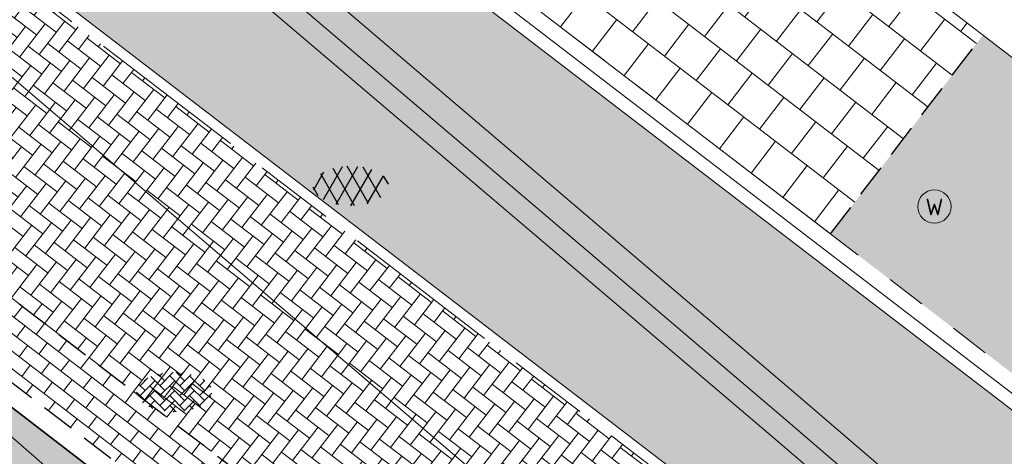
# Model space of a CAD drawing. Header units: metres. Extents: x 187916 to 189411, y 333285 to 334910.
# Tile 302 of 348: x 189000.85 to 189008.23, y 334005.01 to 334008.29. Entities that reach past the tile are written whole.
import ezdxf
from ezdxf.enums import TextEntityAlignment as Align

# ---------------------------------------------------------------- set-up
doc = ezdxf.new("R2010")
doc.units = ezdxf.units.M
for name, pattern in [('DASHED2', [0.375, 0.25, -0.125]), ('VH-OPSLUITBAND_100X200', [16, 8, -2, 4, -2]), ('VH-TROTTOIRBAND_180-200', [20, 10, -2, 2, -2, 2, -2])]:
    doc.linetypes.add(name, pattern=pattern)
for name, color, linetype, lineweight in [('B-ME-IE-MEUBILAIR_WEGMEUBILAIR-S', 253, 'Continuous', 18), ('B-ME-VH-KANTOPSLUITING_ACHTERKANTBAND-G', 253, 'Continuous', 18), ('B-ME-VH-VERHARDING_ASFALT-G', 253, 'Continuous', 18), ('B-ME-VH-VERHARDING_ASFALT-S', 253, 'Continuous', 25), ('B-ME-VH-VERHARDING_BETONSTRAATSTEEN-G', 253, 'Continuous', 18), ('B-ME-VH-VERHARDING_BETONSTRAATSTEEN-S', 253, 'Continuous', 25), ('B-ME-VH-VERHARDING_TEGEL-G', 253, 'Continuous', 18), ('N-WE-VH-GOOT_TEGEL-G', 170, 'Continuous', 35), ('N-WE-VH-KANTOPSLUITING_OPSLUITBAND_80X200-G', 30, 'VH-OPSLUITBAND_100X200', 15), ('N-WE-VH-KANTOPSLUITING_RIJWIELPADBAND_4-12 200-G', 94, 'VH-TROTTOIRBAND_180-200', 15), ('N-WE-VH-KANTOPSLUITING_VOORKANTBAND-G', 7, 'Continuous', 15), ('N-WE-VH-KANTVERHARDING_STREKLAAG_BSS-G', 60, 'Continuous', 18), ('N-WE-VH-VERHARDING_ASFALT_RIJWEG-A', 251, 'Continuous', 18), ('N-WE-VH-VERHARDING_BETONSTRAATSTEEN-GRIJS-A', 250, 'Continuous', 18), ('N-WE-VH-VERHARDING_BETONSTRAATSTEEN-ROOD-A', 11, 'Continuous', 18), ('N-WE-VH-VERHARDING_TEGEL-A', 254, 'Continuous', 5), ('N-WE-VH-VERHARDING_TEGEL_300x300x60-A', 251, 'Continuous', 5)]:
    doc.layers.add(name, color=color, linetype=linetype, lineweight=lineweight)
doc.layers.add('N-WE-VH-MATERIAALSCHEIDING-G', color=7, linetype='DASHED2')
doc.styles.add('NLCS-ISO', font='NLCS-ISO.ttf')

# ---------------------------------------------------------------- blocks, each defined once
blk = doc.blocks.new('SIE-WEG_STRAATPOT_WATER-SO')
blk.add_circle((0, 2.91038304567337e-14), 0.4)
at = {"style": 'NLCS-ISO'}
blk.add_text('W', height=0.4, dxfattribs=at).set_placement((-0.2128690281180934, -0.2108641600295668))
blk = doc.blocks.new('SVH-ASFALT-SO')
at = {"ltscale": 0.1}
for p, q in [((-3.363759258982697, 2.173798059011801), (-1.827884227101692, 4.834011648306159)), ((0.3610377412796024, -0.07213355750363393), (-2.305319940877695, 4.546133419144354)), ((-1.90966580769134, 0.6923617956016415), (0.9476199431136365, 5.64132588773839)), ((2.754090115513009, -0.2170218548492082), (-0.4687746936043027, 5.365143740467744)), ((0, 0), (3.267551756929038, 5.659565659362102)), ((4.867727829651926, 0.1220502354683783), (1.647185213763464, 5.700193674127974)), ((2.175571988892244, -0.2317987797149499), (5.321577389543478, 5.217242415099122)), ((6.701218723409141, 0.946350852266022), (4.043291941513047, 5.550015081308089)), ((4.656575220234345, 0.06542487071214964), (7.070171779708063, 4.245896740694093)), ((7.827971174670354, 2.994758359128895), (7.146137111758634, 4.175729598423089)), ((-2.71961448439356, 1.263712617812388), (-3.454265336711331, 2.536165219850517))]:
    blk.add_line(p, q, dxfattribs=at)
at = {"style": 'NLCS-ISO'}
blk.add_attdef('KLEUR', text='', height=1.8, dxfattribs=at).set_placement((9.485913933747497, 2.74105960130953), align=Align.MIDDLE_LEFT)
at = {"style": 'NLCS-ISO', "flags": 1}
blk.add_attdef('FUNCTIE', text='', height=1.8, dxfattribs=at).set_placement((0.1159930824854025, -3.584775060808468), align=Align.MIDDLE_CENTER)
blk = doc.blocks.new('SVH-BSS_KEIFORMAAT_KEPER-SO')
at = {"ltscale": 0.1}
for p, q in [((-5.197234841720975, 0.7424621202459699), (-4.025666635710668, 1.914030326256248)), ((-5.197234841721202, -0.7424621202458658), (-2.969848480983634, 1.48492424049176)), ((-4.564991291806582, 1.595142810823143), (-4.454772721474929, 1.484924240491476)), ((-3.597206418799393, 2.112282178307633), (-1.484924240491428, -2.747801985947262e-13)), ((-2.477046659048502, 2.477046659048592), (-1.484924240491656, 1.484924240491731)), ((-2.227386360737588, 0.7424621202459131), (-0.2128896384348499, 2.756958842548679)), ((-2.227386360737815, 2.227386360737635), (-1.846044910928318, 2.608727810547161)), ((-2.227386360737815, -0.7424621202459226), (-2.463584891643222e-13, 1.484924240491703)), ((-0.7424621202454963, 2.227386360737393), (1.484924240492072, -2.321476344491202e-13)), ((0.2160084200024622, 2.753840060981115), (1.484924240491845, 1.484924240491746)), ((0.742462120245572, 2.227386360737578), (1.196639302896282, 2.681563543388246)), ((0.7424621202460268, 0.7424621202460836), (2.445993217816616, 2.445993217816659)), ((0.7424621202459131, -0.7424621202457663), (2.969848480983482, 1.48492424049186)), ((2.227386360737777, 2.22738636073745), (4.454772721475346, -1.753042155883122e-13)), ((3.7123106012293, 0.7424621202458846), (4.50164561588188, 1.531797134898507)), ((4.221158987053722, 1.718537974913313), (4.45477272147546, 1.484924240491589)), ((-5.336050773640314, 0.881278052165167), (-4.454772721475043, -7.582823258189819e-14)), ((-4.812064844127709, -1.842216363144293), (-2.969848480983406, 3.785860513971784e-14)), ((-3.712310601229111, 0.7424621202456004), (-1.484924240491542, -1.484924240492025)), ((-2.227386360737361, -2.227386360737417), (2.083888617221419e-13, 2.083888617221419e-13)), ((-0.7424621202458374, 0.7424621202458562), (1.484924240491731, -1.48492424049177)), ((0.7424621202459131, -2.227386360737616), (2.969848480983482, 9.43689570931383e-15)), ((2.227386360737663, 0.7424621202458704), (4.454772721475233, -1.484924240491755)), ((3.7123106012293, -0.7424621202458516), (5.246882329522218, 0.7921096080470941)), ((5.197234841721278, 0.7424621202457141), (5.392160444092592, 0.5475365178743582)), ((-5.734817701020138, -0.2048792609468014), (-4.454772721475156, -1.484924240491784)), ((-3.712310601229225, -0.742462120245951), (-1.484924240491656, -2.969848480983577)), ((-0.74246212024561, -0.74246212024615), (1.484924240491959, -2.969848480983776)), ((2.227386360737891, -0.7424621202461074), (3.843627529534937, -2.358703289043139)), ((3.712310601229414, -2.227386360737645), (5.574234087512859, -0.3654628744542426)), ((5.197234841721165, -0.7424621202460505), (5.40549668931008, -0.950723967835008)), ((-3.894231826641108, -2.40930758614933), (-2.969848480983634, -1.484924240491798)), ((-3.712310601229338, -2.227386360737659), (-3.270758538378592, -2.668938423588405)), ((-1.594092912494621, -3.079017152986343), (9.470202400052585e-14, -1.484924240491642)), ((-0.7424621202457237, -2.227386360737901), (0.2141389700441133, -3.18398745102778)), ((1.364972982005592, -3.089799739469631), (2.969848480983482, -1.484924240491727)), ((2.22738636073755, -2.227386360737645), (2.78091825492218, -2.780918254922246)), ((-0.2171522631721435, -3.18700074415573), (9.470202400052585e-14, -2.969848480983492))]:
    blk.add_line(p, q, dxfattribs=at)
at = {"style": 'NLCS-ISO'}
blk.add_attdef('FORMAAT', text='', height=1.8, dxfattribs=at).set_placement((-5.834817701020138, -0.2150483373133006), align=Align.MIDDLE_RIGHT)
blk.add_attdef('KLEUR', text='', height=1.8, dxfattribs=at).set_placement((5.824648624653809, -0.2150483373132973), align=Align.MIDDLE_LEFT)
at = {"style": 'NLCS-ISO', "flags": 1}
blk.add_attdef('FUNCTIE', text='', height=1.8, dxfattribs=at).set_placement((0.1159930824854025, -3.584775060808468), align=Align.MIDDLE_CENTER)
blk = doc.blocks.new('DTM')
at = {"layer": 'B-ME-VH-KANTOPSLUITING_ACHTERKANTBAND-G', "ltscale": 0.2, "flags": 128}
blk.add_lwpolyline([(189015.7570000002, 333997.6699999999), (189006.6639999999, 334005.4819999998), (189001.0609999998, 334010.2629999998), (188993.6510000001, 334016.648), (188982.3020000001, 334026.3109999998), (188968.7599999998, 334035.8259999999), (188968.9419999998, 334036.0640000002), (188966.5380000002, 334037.8390000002), (188966.361, 334037.6069999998), (188955.9330000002, 334045.4980000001), (188956.1179999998, 334045.727), (188946.5219999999, 334052.9750000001), (188946.3500000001, 334052.7429999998), (188939.1039999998, 334058.2060000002), (188931.5789999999, 334063.8870000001)], dxfattribs=at)
at = {"layer": 'B-ME-VH-VERHARDING_ASFALT-G', "ltscale": 0.2, "flags": 128}
for points in [[(189015.5120000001, 333997.4169999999), (189006.5079999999, 334005.145), (189000.8700000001, 334009.943), (188993.4339999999, 334016.3730000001), (188982.0729999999, 334026.0380000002), (188968.5750000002, 334035.5019999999), (188966.102, 334037.327), (188955.7080000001, 334045.2199999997), (188946.1359999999, 334052.4589999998), (188938.9070000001, 334057.8939999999), (188931.3799999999, 334063.6039999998)], [(189012.9530000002, 333994.6209999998), (189012.239, 333995.24), (189007.23, 333999.561), (189003.9989999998, 334002.3590000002), (188998.8999999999, 334006.804), (188991.1919999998, 334013.4840000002), (188980.0010000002, 334023.21), (188979.7910000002, 334023.6669999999), (188979.9350000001, 334024.0810000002), (188980.3620000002, 334024.5630000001), (188980.7850000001, 334024.8080000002), (188981.216, 334024.648)], [(189005.46, 334003.8659999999), (189000.2030000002, 334008.3569999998), (188992.3569999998, 334015.159), (188981.216, 334024.648)]]:
    blk.add_lwpolyline(points, dxfattribs=at)
at = {"layer": 'B-ME-VH-VERHARDING_BETONSTRAATSTEEN-G', "ltscale": 0.2, "flags": 128}
blk.add_lwpolyline([(189015.6099999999, 333997.5249999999), (189006.588, 334005.2910000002), (189000.9670000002, 334010.0779999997), (188993.5559999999, 334016.4890000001), (188982.1430000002, 334026.176), (188968.6630000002, 334035.6499999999), (188966.213, 334037.469), (188955.8330000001, 334045.324), (188946.2259999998, 334052.5699999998), (188939.0049999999, 334058.0460000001), (188931.4589999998, 334063.73)], dxfattribs=at)
at = {"layer": 'B-ME-VH-VERHARDING_TEGEL-G', "ltscale": 0.2, "flags": 128}
blk.add_lwpolyline([(189003.5467608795, 334011.6430277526), (189010.8130000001, 334006.0690000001), (189017.1639999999, 334001.219), (189017.9679999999, 334000.6129999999)], dxfattribs=at)
at = {"layer": 'B-ME-IE-MEUBILAIR_WEGMEUBILAIR-S', "xscale": 0.3125, "yscale": 0.3125, "zscale": 0.3125}
blk.add_blockref('SIE-WEG_STRAATPOT_WATER-SO', (189007.704, 334006.888), dxfattribs=at)
at = {"layer": 'B-ME-VH-VERHARDING_ASFALT-S', "xscale": 0.05, "yscale": 0.05, "zscale": 0.05}
blk.add_blockref('SVH-ASFALT-SO', (189003.2185185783, 334006.9053148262), dxfattribs=at)
at = {"layer": 'B-ME-VH-VERHARDING_BETONSTRAATSTEEN-S', "xscale": 0.05, "yscale": 0.05, "zscale": 0.05}
blk.add_blockref('SVH-BSS_KEIFORMAAT_KEPER-SO', (189002.008, 334005.507), dxfattribs=at)
blk = doc.blocks.new('ontwerp Wilhelmina- & Engelenkampstraat')
at = {"layer": 'N-WE-VH-VERHARDING_ASFALT_RIJWEG-A', "transparency": 33554610}
h = blk.add_hatch(color=256, dxfattribs=at)
h.dxf.hatch_style = 1
edge = h.paths.add_edge_path(flags=16)
edge.add_arc((188843.2202829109, 334124.6265817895), 0.5000000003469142, 68.86366228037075, 236.5502401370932)
edge.add_line((188842.9446801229, 334124.2093970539), (188847.2596446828, 334121.3588223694))
edge.add_arc((188764.52368857, 333996.1199642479), 150.1000000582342, 53.138037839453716, 56.550240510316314, ccw=False)
edge.add_arc((188854.8670012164, 334116.6124780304), 0.5000000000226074, 233.1380378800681, 405.2541734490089)
edge.add_line((188855.2189827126, 334116.9675963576), (188849.6333451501, 334122.5038948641))
edge.add_arc((188848.2254191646, 334121.0834215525), 2.000000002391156, 45.25417348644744, 68.86366190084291)
edge.add_line((188848.9465960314, 334122.9488716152), (188843.4005771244, 334125.0929443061))
edge = h.paths.add_edge_path()
edge.add_line((188813.0185392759, 334140.2053137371), (188813.0105729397, 334140.209319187))
edge.add_line((188813.0105729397, 334140.209319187), (188850.7365500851, 334115.2865848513))
edge.add_arc((188823.0935907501, 334073.442955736), 50.14999998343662, 53.70449889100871, 56.55024050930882, ccw=False)
edge.add_arc((188844.432152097, 334101.8879698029), 14.59712508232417, 51.12888847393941, 55.118945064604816, ccw=False)
edge.add_line((188853.5928784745, 334113.2527026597), (188950.9588811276, 334038.6637910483))
edge.add_arc((188941.7456837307, 334026.6371749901), 15.15000000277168, 40.65152212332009, 52.54545483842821, ccw=False)
edge.add_line((188953.2397736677, 334036.5067442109), (188961.6247993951, 334026.741552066))
edge.add_arc((188972.8912835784, 334036.415684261), 14.84999998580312, 220.6515221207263, 230.026866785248)
edge.add_arc((188742.2273900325, 333761.2592333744), 344.2000024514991, 49.060789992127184, 50.026866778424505, ccw=False)
edge.add_line((188967.767169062, 334021.2697134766), (188981.7537264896, 334009.2102175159))
edge.add_line((188981.7537264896, 334009.2102175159), (188990.3623937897, 334001.7876695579))
edge.add_arc((188830.8334411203, 333816.7660723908), 244.2999757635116, 45.63147792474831, 49.231496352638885, ccw=False)
edge.add_line((189001.6652582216, 333991.4056109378), (189005.3166251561, 333987.8338559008))
edge.add_line((189005.3166251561, 333987.8338559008), (189009.3616308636, 333991.9690219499))
edge.add_arc((189010.0094888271, 333991.9162956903), 0.6499999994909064, 135.63089128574, 175.3472076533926, ccw=False)
edge.add_line((189009.5448364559, 333992.3708264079), (189010.1315084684, 333992.9705626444))
edge.add_arc((189010.5961608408, 333992.5160319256), 0.6500000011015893, 110.0016349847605, 135.6308912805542, ccw=False)
edge.add_line((189010.3738303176, 333993.126825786), (189012.7423269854, 333996.2283355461))
edge.add_line((189012.7423269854, 333996.2283355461), (189006.7711925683, 334000.7882476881))
edge.add_line((189006.7711925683, 334000.7882476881), (189004.0161101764, 334002.9017076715))
edge.add_line((189004.0161101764, 334002.9017076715), (188999.2558699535, 334006.5545254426))
edge.add_line((188999.2558699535, 334006.5545254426), (188998.8588697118, 334006.8610537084))
edge.add_line((188998.8588697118, 334006.8610537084), (188991.767266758, 334012.3365586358))
edge.add_arc((189144.6444510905, 334210.3355206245), 250.1499998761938, 228.1364962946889, 232.3278733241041, ccw=False)
edge.add_arc((188742.2273912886, 333761.2592353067), 352.8500001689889, 48.13649629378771, 52.54545484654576)
edge.add_line((188956.8067115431, 334041.3642833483), (188954.6511510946, 334043.0155877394))
edge.add_line((188954.6511510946, 334043.0155877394), (188891.8217000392, 334091.1471762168))
edge.add_line((188891.8217000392, 334091.1471762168), (188891.5662846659, 334090.8137650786))
edge.add_line((188891.5662846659, 334090.8137650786), (188875.9674064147, 334102.7635557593))
edge.add_line((188875.9674064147, 334102.7635557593), (188876.222821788, 334103.0969668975))
edge.add_line((188876.222821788, 334103.0969668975), (188867.5141152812, 334109.7684222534))
edge.add_arc((188884.8033035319, 334132.3371809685), 28.4300000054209, 226.5407898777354, 232.5454548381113, ccw=False)
edge.add_line((188865.2480693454, 334111.7008606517), (188851.7136843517, 334124.5262124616))
edge.add_arc((188838.0601001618, 334110.1178073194), 19.84999999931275, 46.54078987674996, 56.5502405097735)
edge.add_line((188849.0015307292, 334126.680041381), (188818.5871468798, 334146.772552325))
edge.add_arc((188824.1818834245, 334155.2414024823), 10.14999999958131, 230.746516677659, 236.55024045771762, ccw=False)
edge.add_line((188817.7594464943, 334147.3817075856), (188813.0185392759, 334140.2053137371))
edge = h.paths.add_edge_path()
edge.add_arc((188804.4060072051, 334144.8922067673), 15.00000001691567, 49.44930201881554, 57.10513435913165)
edge.add_line((188812.5524953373, 334157.4872348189), (188809.1197533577, 334159.7075388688))
edge.add_line((188809.1197533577, 334159.7075388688), (188808.8358097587, 334159.2796429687))
edge.add_arc((188807.8775894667, 334159.9154997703), 1.150000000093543, 146.4325029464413, 326.4325029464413, ccw=False)
edge.add_line((188806.9193691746, 334160.5513565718), (188807.1883826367, 334160.9567531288))
edge.add_line((188807.1883826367, 334160.9567531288), (188802.8966842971, 334163.732631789))
edge.add_arc((188799.7691371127, 334173.3887670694), 10.14999999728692, 238.0087583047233, 287.9467359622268, ccw=False)
edge.add_line((188794.391772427, 334164.7802568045), (188787.6683002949, 334154.8824230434))
edge.add_arc((188776.9360168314, 334149.1867587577), 12.14999999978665, 6.552444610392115, 27.95506492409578, ccw=False)
edge.add_arc((188778.9149951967, 334149.4490587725), 10.1540764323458, -2.101472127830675, 6.356304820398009, ccw=False)
edge.add_line((188789.0622425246, 334149.0767150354), (188793.7916961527, 334146.0152720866))
edge.add_line((188793.7916961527, 334146.0152720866), (188794.0757942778, 334146.443065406))
edge.add_arc((188795.0337848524, 334145.8068625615), 1.15000000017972, -33.58819080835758, 146.4118091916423, ccw=False)
edge.add_line((188795.991775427, 334145.170659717), (188795.7226155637, 334144.7653603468))
edge.add_line((188795.7226155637, 334144.7653603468), (188801.9201273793, 334140.7536223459))
edge.add_arc((188806.91186024, 334129.6763888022), 12.14999999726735, 71.61773031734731, 114.25775215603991, ccw=False)
edge.add_line((188810.743428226, 334141.2064185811), (188816.0248838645, 334149.2010499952))
edge.add_arc((188824.1818834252, 334155.2414024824), 10.15000000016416, 183.1724790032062, 216.5203757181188, ccw=False)
edge.add_arc((188822.7365122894, 334155.1739654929), 8.703121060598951, 180.8378362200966, 183.2557978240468, ccw=False)
edge.add_arc((188833.7517650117, 334153.715293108), 19.7623436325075, 172.5149848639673, 176.1369932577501, ccw=False)
edge = h.paths.add_edge_path()
edge.add_line((188786.2209732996, 334157.0233449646), (188792.4021116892, 334166.1227922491))
edge.add_line((188792.4021116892, 334166.1227922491), (188791.5485077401, 334166.7026345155))
edge.add_line((188791.5485077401, 334166.7026345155), (188788.5394280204, 334169.4236699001))
edge.add_line((188788.5394280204, 334169.4236699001), (188787.1852216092, 334167.4301002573))
edge.add_line((188787.1852216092, 334167.4301002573), (188780.1013007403, 334172.2421172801))
edge.add_arc((188618.4537611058, 333934.267257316), 287.6837865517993, 55.81317921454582, 60.58230996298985)
edge.add_arc((188735.7243300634, 334140.9898543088), 50.01920379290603, 61.28503171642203, 77.31862338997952)
edge.add_arc((188760.1973562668, 334256.6585423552), 68.2172590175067, 252.5019390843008, 258.5925344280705, ccw=False)
edge.add_arc((188746.5917393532, 334218.9896416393), 28.24878716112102, 246.6552150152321, 255.85047768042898, ccw=False)
edge.add_arc((188739.6991429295, 334207.5799419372), 15.14999999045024, 247.5582666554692, 253.5058051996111, ccw=False)
edge.add_line((188733.9157258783, 334193.5772783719), (188632.7612944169, 334235.3563367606))
edge.add_arc((188642.362146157, 334258.6016835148), 25.14999999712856, 236.2483398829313, 247.5582723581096, ccw=False)
edge.add_line((188628.3889489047, 334237.6906276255), (188623.9088227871, 334240.6843399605))
edge.add_arc((188610.1023038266, 334220.0227201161), 24.85000000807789, 56.24833988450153, 66.54108532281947)
edge.add_line((188619.9948742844, 334242.8187625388), (188616.8650908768, 334235.2408720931))
edge.add_arc((188612.7752758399, 334225.9513130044), 10.14999975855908, 36.3971108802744, 66.23805833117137, ccw=False)
edge.add_line((188620.9452513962, 334231.9741025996), (188631.6761182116, 334226.2780943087))
edge.add_arc((188635.7212357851, 334214.8212394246), 12.15000000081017, 67.55827235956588, 109.4468017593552, ccw=False)
edge.add_line((188640.3594206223, 334226.051098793), (188725.7324548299, 334190.7901128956))
edge.add_line((188725.7324548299, 334190.7901128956), (188736.3228047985, 334186.3562589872))
edge.add_arc((188702.9288175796, 334091.9793464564), 100.1107386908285, 61.585566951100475, 70.51436696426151, ccw=False)
edge.add_line((188750.5660902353, 334180.0296176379), (188754.2367218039, 334177.9780331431))
edge.add_arc((188618.5090913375, 333934.3570586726), 278.8784123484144, 55.81223272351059, 60.876674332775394, ccw=False)
edge.add_line((188775.2127626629, 334165.0454378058), (188783.7631842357, 334159.2372455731))
edge.add_arc((188776.9360168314, 334149.1867587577), 12.14999999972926, 40.16466472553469, 55.81223272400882, ccw=False)
at = {"layer": 'N-WE-VH-VERHARDING_BETONSTRAATSTEEN-GRIJS-A', "transparency": 33554610}
h = blk.add_hatch(dxfattribs=at)
h.set_pattern_fill('AVH-BSS_KEIFORMAAT_ELLEBOOG', color=256, angle=322.5, pattern_type=2)
h.set_pattern_definition([(322.5, (189002.0323739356, 334005.2442577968), (0.1472220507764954, 0.01938215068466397), [0.315, -0.105]), (232.5, (189002.1602138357, 334005.4108619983), (0.1472220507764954, 0.01938215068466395), [0.315, -0.105])])
h.paths.add_polyline_path([(189004.4124692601, 334003.4180176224), (189005.5805357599, 334004.9406958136), (189001.0583694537, 334008.4097091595), (189000.8252649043, 334008.5896917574), (188999.652290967, 334007.0705139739)])
h = blk.add_hatch(dxfattribs=at)
h.set_pattern_fill('AVH-BSS_KEIFORMAAT_HALFST', color=256, angle=232.5, pattern_type=2)
h.set_pattern_definition([(232.5, (189002.0323739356, 334005.2442577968), (0.01938215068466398, -0.1472220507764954), [0.105, -0.105]), (322.5, (189002.0323739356, 334005.2442577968), (0.06391995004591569, 0.08330210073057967), [])])
edge = h.paths.add_edge_path()
edge.add_line((189004.4124692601, 334003.4180176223), (188999.6522786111, 334007.0704979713))
edge.add_arc((188999.2561120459, 334007.3755423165), 0.4999999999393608, 232.3278733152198, 322.4040838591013, ccw=False)
edge.add_line((188998.9505410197, 334006.9797818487), (188999.3473641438, 334006.6733903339))
edge.add_line((188999.3473641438, 334006.6733903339), (189004.1074083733, 334003.0207229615))
edge.add_line((189004.1074083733, 334003.0207229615), (189004.5043085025, 334002.7162556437))
edge.add_arc((189004.8086358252, 334003.112973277), 0.4999999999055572, 142.4040838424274, 232.5077114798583, ccw=False)
at = {"layer": 'N-WE-VH-VERHARDING_BETONSTRAATSTEEN-ROOD-A', "transparency": 33554610}
h = blk.add_hatch(color=11, dxfattribs=at)
h.dxf.hatch_style = 1
h.paths.add_polyline_path([(188869.5391943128, 334112.4118962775, -0.02620629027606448), (188867.538569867, 334114.1179885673), (188853.9228214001, 334127.0204414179, 0.04370225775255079), (188850.9305713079, 334129.3967060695), (188826.6630971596, 334145.4284130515, -0.05105103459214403), (188822.7067715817, 334148.6660172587), (188822.0136661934, 334149.3909158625, -0.0200226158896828), (188820.7145883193, 334150.9239998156), (188820.1125301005, 334151.7276482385), (188819.5628727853, 334152.5668123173), (188819.0124277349, 334153.4073864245, 0.07020777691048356), (188816.0095224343, 334157.1791280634, -0.1686779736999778), (188815.0708171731, 334158.9832733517), (188815.0851893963, 334159.7321906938, 0.05995219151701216), (188814.1906564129, 334155.1319891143, -0.614293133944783), (188815.0914211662, 334155.419406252, -0.004973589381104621), (188815.2987230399, 334155.2047594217, -0.2653390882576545), (188816.4739168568, 334150.3883250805, -0.6630616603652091), (188815.5045729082, 334150.2710622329, 0.06423418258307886), (188817.0500100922, 334148.2316676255, 0.02685832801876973), (188817.8425597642, 334147.5075175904), (188819.2767483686, 334149.678473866, 0.08029190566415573), (188825.6158065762, 334143.8431110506), (188842.2102962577, 334132.8803716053), (188849.8832807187, 334127.8114040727, -0.0437022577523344), (188852.6159292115, 334125.6412993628), (188866.2316776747, 334112.7388465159, 0.02620629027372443), (188868.383743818, 334110.9036077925), (188944.2779624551, 334052.763527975, 0.0009658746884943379), (188957.6763401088, 334042.4994688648, -0.009277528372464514), (188967.9621741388, 334034.3125750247, -0.003941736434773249), (188972.2391330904, 334030.719653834, 0.01791285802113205), (188977.9691012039, 334026.172978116), (188982.6371441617, 334022.7340118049), (189001.1071614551, 334008.4731075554), (189008.3818376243, 334002.8926076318), (189014.7463151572, 333998.0323153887), (189023.1492643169, 333991.6987492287, 0.04135942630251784), (189025.5236610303, 333990.1994726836), (189026.4236363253, 333989.7635317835, -0.5205333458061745), (189026.5869604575, 333988.9107620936), (189025.4586989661, 333987.7487147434, -0.3449410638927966), (189024.8112012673, 333987.6602222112, 0.016286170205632), (189027.1024584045, 333986.4205983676, 0.0307634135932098), (189028.2338991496, 333985.939765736, -0.5474886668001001), (189028.0315065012, 333986.8095316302), (189028.4109391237, 333987.1983381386, -0.4330998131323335), (189031.3280389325, 333987.1476770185), (189032.1379230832, 333986.2535649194, -0.643984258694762), (189031.7547922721, 333985.3678457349, 0.09389749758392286), (189035.3989444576, 333986.1274898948), (189034.2459540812, 333987.4575392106), (189033.5678682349, 333988.2397552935, 0.03136002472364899), (189034.5664557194, 333988.3286325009, 0.07386245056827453), (189036.8129803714, 333989.0209203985), (189037.6863054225, 333989.5080600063), (189038.0890000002, 333989.764), (189039.0210000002, 333990.3730000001), (189040.022664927, 333991.1545091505), (189038.8885358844, 333992.6081290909, -0.08053422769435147), (189036.0321564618, 333990.939552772), (189035.0795804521, 333990.627147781, -0.05017195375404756), (189033.0858050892, 333990.2913392), (189032.0786720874, 333990.2745015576, -0.04044432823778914), (189030.4580299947, 333990.4600773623, -0.04254247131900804), (189028.0046017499, 333991.1638956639), (189027.081067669, 333991.5517503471, -0.0335496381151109), (189025.3106536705, 333992.5144600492), (189024.480357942, 333993.0807405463, -0.003824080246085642), (189024.2958604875, 333993.2180032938, -0.005670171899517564), (189024.0565874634, 333993.3941318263), (189015.8947154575, 333999.5459905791), (189009.5366397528, 334004.4013940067), (189002.2659711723, 334009.9788196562), (188983.781345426, 334024.2510032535), (188979.0960425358, 334027.7026850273, -0.01791285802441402), (188973.4726836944, 334032.1647672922, 0.01321974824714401), (188958.8317906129, 334044.0077573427), (188955.6003083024, 334046.4832902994), (188949.8878724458, 334050.8594006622, 0.002705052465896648), (188945.4293292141, 334054.2749448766)])
at = {"layer": 'N-WE-VH-VERHARDING_TEGEL-A', "transparency": 33554610}
h = blk.add_hatch(color=256, dxfattribs=at)
h.dxf.hatch_style = 1
edge = h.paths.add_edge_path()
edge.add_line((189017.1639999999, 334001.219), (189010.8130000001, 334006.0690000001))
edge.add_line((189010.8130000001, 334006.0690000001), (189008.0686257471, 334008.1742456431))
edge.add_line((189008.0686257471, 334008.1742456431), (189006.9243549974, 334006.682587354))
edge.add_line((189006.9243549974, 334006.682587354), (189009.6703536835, 334004.5760955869))
edge.add_line((189009.6703536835, 334004.5760955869), (189016.0276881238, 333999.7212582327))
edge.add_line((189016.0276881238, 333999.7212582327), (189024.1890066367, 333993.569816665))
edge.add_arc((189031.9415471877, 334003.8553655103), 12.88000000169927, 232.9935214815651, 234.3047933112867)
edge.add_arc((189033.3615571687, 334005.2107529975), 14.81372547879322, 232.9029668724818, 233.780715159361)
edge.add_line((189024.6084638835, 333993.2596099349), (189025.4315592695, 333992.6982953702))
edge.add_arc((189033.3615571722, 334005.210752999), 14.81372548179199, 237.6347764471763, 238.0811826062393)
edge.add_line((189025.5292867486, 333992.6368911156), (189025.6759724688, 333992.9066448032))
edge.add_line((189025.6759724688, 333992.9066448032), (189025.8192871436, 333993.1701991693))
edge.add_line((189025.8192871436, 333993.1701991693), (189026.0828415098, 333993.0268844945))
edge.add_line((189026.0828415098, 333993.0268844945), (189026.3463958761, 333992.8835698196))
edge.add_line((189026.3463958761, 333992.8835698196), (189026.6099502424, 333992.7402551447))
edge.add_line((189026.6099502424, 333992.7402551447), (189026.8735046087, 333992.59694047))
edge.add_line((189026.8735046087, 333992.59694047), (189027.1370589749, 333992.4536257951))
edge.add_line((189027.1370589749, 333992.4536257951), (189027.4006133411, 333992.3103111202))
edge.add_line((189027.4006133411, 333992.3103111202), (189027.2572986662, 333992.046756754))
edge.add_line((189027.2572986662, 333992.046756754), (189027.1121229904, 333991.7797800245))
edge.add_arc((189033.3615571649, 334005.2107530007), 14.81372547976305, 245.0474325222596, 245.2926014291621)
edge.add_line((189027.169651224, 333991.7531617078), (189028.0879812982, 333991.3674925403))
edge.add_arc((189033.3615571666, 334005.2107529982), 14.81372547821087, 249.145712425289, 258.9802718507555)
edge.add_arc((189032.4135998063, 334000.3690177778), 9.880067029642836, 259.0092403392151, 268.0582613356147)
edge.add_line((189032.0788310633, 333990.4946239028), (189033.076727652, 333990.5112296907))
edge.add_arc((189032.4135998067, 334000.3690177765), 9.88006702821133, 273.8484567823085, 274.3346544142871)
edge.add_line((189033.1603534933, 333990.5172116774), (189033.1092479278, 333990.8206180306))
edge.add_line((189033.1092479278, 333990.8206180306), (189033.059418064, 333991.1164507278))
edge.add_line((189033.059418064, 333991.1164507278), (189033.3552507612, 333991.1662805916))
edge.add_line((189033.3552507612, 333991.1662805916), (189033.6510834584, 333991.2161104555))
edge.add_line((189033.6510834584, 333991.2161104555), (189033.9469161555, 333991.2659403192))
edge.add_line((189033.9469161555, 333991.2659403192), (189034.2427488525, 333991.3157701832))
edge.add_line((189034.2427488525, 333991.3157701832), (189034.5385815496, 333991.3656000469))
edge.add_line((189034.5385815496, 333991.3656000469), (189034.8344142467, 333991.4154299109))
edge.add_line((189034.8344142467, 333991.4154299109), (189034.8842441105, 333991.1195972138))
edge.add_line((189034.8842441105, 333991.1195972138), (189034.9353496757, 333990.8161908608))
edge.add_arc((189032.4135998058, 334000.369017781), 9.880067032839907, 284.7875761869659, 285.2741120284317)
edge.add_line((189035.0163770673, 333990.837948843), (189035.960830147, 333991.1476898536))
edge.add_arc((189032.3110614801, 334000.5878431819), 10.1211316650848, 291.137586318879, 309.5312864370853)
edge.add_line((189038.7531564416, 333992.781645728), (189037.9019007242, 333993.8727052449))
edge.add_line((189037.9019007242, 333993.8727052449), (189036.6159999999, 333992.9029999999))
edge.add_line((189036.6159999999, 333992.9029999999), (189035.452, 333992.2800000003))
edge.add_line((189035.452, 333992.2800000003), (189034.719, 333991.9789999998))
edge.add_line((189034.719, 333991.9789999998), (189034.3080000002, 333991.8820000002))
edge.add_line((189034.3080000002, 333991.8820000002), (189032.6430000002, 333993.7820000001))
edge.add_line((189032.6430000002, 333993.7820000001), (189030.5929999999, 333993.7230000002))
edge.add_line((189030.5929999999, 333993.7230000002), (189028.5950000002, 333993.915))
edge.add_line((189028.5950000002, 333993.915), (189026.3650000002, 333994.2179999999))
edge.add_line((189026.3650000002, 333994.2179999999), (189025.9019999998, 333994.5159999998))
edge.add_line((189025.9019999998, 333994.5159999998), (189022.9369999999, 333996.8190000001))
edge.add_line((189022.9369999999, 333996.8190000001), (189019.9870000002, 333999.0660000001))
edge.add_line((189019.9870000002, 333999.0660000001), (189017.9679999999, 334000.6129999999))
edge.add_line((189017.9679999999, 334000.6129999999), (189017.1639999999, 334001.219))
h.paths.add_polyline_path([(189026.6005861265, 333992.9292846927), (189026.9358715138, 333993.2745469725), (189027.1448712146, 333993.4897657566), (189027.4365849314, 333993.7901598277), (189027.8670224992, 333993.3721604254), (189027.5753087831, 333993.0717663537), (189027.3663090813, 333992.8565475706), (189027.0310236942, 333992.5112852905)], flags=0)
h.paths.add_polyline_path([(189026.6005861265, 333992.9292846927), (189027.4365849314, 333993.7901598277), (189027.8670224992, 333993.3721604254), (189027.0310236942, 333992.5112852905)], flags=16)
edge = h.paths.add_edge_path(flags=16)
edge.add_arc((189028.1599448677, 333993.668684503), 0.1000000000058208, 0, 360)
edge = h.paths.add_edge_path(flags=16)
edge.add_arc((189030.3117227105, 333993.4335956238), 0.1000000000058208, 0, 360)
h.paths.add_polyline_path([(189031.4475897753, 333993.0309973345), (189031.6707471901, 333993.2314986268), (189031.8939046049, 333993.4319999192), (189032.0944058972, 333993.2088425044), (189032.2949071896, 333992.9856850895), (189032.4954084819, 333992.7625276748), (189032.6959097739, 333992.5393702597), (189032.5843310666, 333992.4391196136), (189032.7848323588, 333992.2159621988), (189032.9853336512, 333991.9928047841), (189033.1858349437, 333991.7696473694), (189033.386336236, 333991.5464899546), (189033.1631788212, 333991.3459886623), (189032.9626775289, 333991.5691460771), (189032.7621762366, 333991.7923034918), (189032.5616749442, 333992.0154609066), (189032.3611736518, 333992.2386183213), (189032.2495949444, 333992.1383676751), (189032.0490936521, 333992.3615250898), (189031.84859236, 333992.5846825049), (189031.6480910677, 333992.8078399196)], flags=0)
h.paths.add_polyline_path([(189031.4475897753, 333993.0309973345), (189031.8939046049, 333993.4319999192), (189032.6959097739, 333992.5393702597), (189032.5843310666, 333992.4391196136), (189033.386336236, 333991.5464899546), (189033.1631788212, 333991.3459886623), (189032.3611736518, 333992.2386183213), (189032.2495949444, 333992.1383676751)], flags=16)
at = {"layer": 'N-WE-VH-VERHARDING_TEGEL_300x300x60-A', "transparency": 33554610}
h = blk.add_hatch(dxfattribs=at)
h.set_pattern_fill('AVH-TEGEL_300X300_HALFST', color=256, angle=232.5, pattern_type=2)
h.set_pattern_definition([(232.5, (189006.9243549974, 334006.682587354), (-0.06362542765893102, -0.3293202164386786), [0.3, -0.3]), (322.5, (189006.9243549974, 334006.682587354), (0.1826284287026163, 0.2380060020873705), [])])
h.paths.add_polyline_path([(189003.5467608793, 334011.6430277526), (189003.3187248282, 334011.8190969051), (189002.1697777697, 334010.3310375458), (189002.4001491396, 334010.1531652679), (189006.9243549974, 334006.682587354), (189008.0686257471, 334008.1742456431)])
at = {"layer": 'N-WE-VH-GOOT_TEGEL-G'}
blk.add_lwpolyline([(189039.6245799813, 333988.8507719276), (189038.8450779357, 333988.224372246), (189038.065540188, 333987.5979438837), (189037.8233642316, 333987.4034557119, -0.05865988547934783), (189035.8072243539, 333986.1420083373, -0.1034039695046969), (189031.7575429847, 333985.2178709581, -0.08989690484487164), (189028.1838278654, 333985.7983696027, -0.03076341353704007), (189027.035415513, 333986.2864147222, -0.01612862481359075), (189024.7574142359, 333987.5179393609, -0.02951359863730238), (189020.8140646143, 333990.1404201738), (189013.1445989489, 333995.9211368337), (189006.7711925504, 334000.7882476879), (189004.0161101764, 334002.9017076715), (188999.2558699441, 334006.5545254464), (188998.8588697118, 334006.8610537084), (188991.7672667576, 334012.3365586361, -0.01829037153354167), (188977.7047704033, 334024.0396123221, 0.009459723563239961), (188967.5955745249, 334032.7593358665, 0.00353640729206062), (188963.7326314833, 334035.9200282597, 0.006241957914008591), (188956.8067115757, 334041.3642833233), (188954.6511510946, 334043.0155877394), (188943.4110893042, 334051.6262316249), (188891.8217000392, 334091.1471762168)], format="xyb", dxfattribs=at)
at = {"layer": 'N-WE-VH-KANTOPSLUITING_OPSLUITBAND_80X200-G', "ltscale": 0.15, "flags": 128}
blk.add_lwpolyline([(189025.4866912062, 333990.1285503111, -0.04136484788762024), (189023.1012100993, 333991.6347898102), (189014.6979614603, 333997.9685816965), (189008.3332143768, 334002.8290797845), (189001.0583694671, 334008.4097091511), (188982.5889672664, 334022.6701384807), (188977.9216510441, 334026.1085694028, -0.01791285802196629), (188972.1871941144, 334030.6588069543, 0.01321974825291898), (188957.6276895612, 334042.4359619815), (188954.3962072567, 334044.9114949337), (188944.2320672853, 334052.6979102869), (188876.5310800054, 334104.561423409), (188876.4104708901, 334104.6538181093), (188868.335093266, 334110.8401009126, -0.02620629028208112), (188866.1766506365, 334112.6807773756), (188852.5609021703, 334125.5832302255, 0.04370225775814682), (188849.8391842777, 334127.7446545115), (188825.5717101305, 334143.7763614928, -0.07926277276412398), (188819.2825308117, 334149.5420904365), (188818.0312329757, 334147.6479791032)], format="xyb", dxfattribs=at)
at = {"layer": 'N-WE-VH-KANTOPSLUITING_RIJWIELPADBAND_4-12 200-G', "ltscale": 0.15, "flags": 128}
blk.add_lwpolyline([(188823.2371218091, 334148.4528235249, 0.04576076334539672), (188826.784362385, 334145.6119743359), (188851.0518365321, 334129.5802673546, -0.04370225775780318), (188854.0741457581, 334127.1801315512), (188867.6898942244, 334114.2776787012, 0.02620629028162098), (188869.6729833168, 334112.5865402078), (188945.5626458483, 334054.449950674, -0.002704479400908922), (188950.0221338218, 334051.0336827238), (188955.7340973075, 334046.657934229), (188958.9655796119, 334044.1824012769, -0.01321974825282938), (188973.6155158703, 334032.3320962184, 0.01791285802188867), (188979.2265304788, 334027.8798089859), (188983.9138318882, 334024.426654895), (189002.4001491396, 334010.153165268), (189009.6703536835, 334004.5760955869), (189016.0276881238, 333999.7212582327), (189024.1890066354, 333993.569816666, 0.005721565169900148), (189024.4264114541, 333993.3951009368, 0.003801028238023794), (189024.6070828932, 333993.2606215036)], format="xyb", dxfattribs=at)
at = {"layer": 'N-WE-VH-KANTOPSLUITING_VOORKANTBAND-G', "ltscale": 0.2, "flags": 128}
blk.add_lwpolyline([(188817.9644834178, 334147.6920755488), (188819.2767483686, 334149.678473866, 0.08029190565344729), (188825.6158065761, 334143.8431110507), (188849.8832807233, 334127.8114040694, -0.04370225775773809), (188852.6159292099, 334125.6412993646), (188866.2316776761, 334112.7388465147, 0.02620629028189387), (188868.3837438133, 334110.903607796), (188944.2807178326, 334052.7614171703), (188954.444857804, 334044.9750018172), (188957.6763401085, 334042.499468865, -0.01321974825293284), (188972.2391330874, 334030.7196538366, 0.01791285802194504), (188977.9691012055, 334026.1729781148), (188982.6371441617, 334022.7340118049), (189001.1071614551, 334008.4731075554), (189008.3818376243, 334002.8926076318), (189014.7463151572, 333998.0323153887), (189023.1493625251, 333991.6986752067, 0.0413648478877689), (189025.5236704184, 333990.1994906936)], format="xyb", dxfattribs=at)
at = {"layer": 'N-WE-VH-KANTOPSLUITING_VOORKANTBAND-G', "flags": 128}
blk.add_lwpolyline([(188823.1538682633, 334148.3664010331, 0.04576076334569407), (188826.7182177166, 334145.511849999), (188850.9856918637, 334129.4801430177, -0.04370225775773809), (188853.9916051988, 334127.0930278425), (188867.6073536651, 334114.1905749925, 0.02620629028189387), (188869.6000074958, 334112.4912798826), (188945.4899276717, 334054.3544929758, -0.002704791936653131), (188949.9489003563, 334050.9386197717), (188955.6611214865, 334046.5626739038), (188958.8926037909, 334044.0871409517, -0.0132197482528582), (188973.5376074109, 334032.2408258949, 0.01791285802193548), (188979.155355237, 334027.7831959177), (188983.8415665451, 334024.3308449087), (189002.3269611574, 334010.0580676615), (189009.5974188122, 334004.4808038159), (189015.9551575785, 333999.6256576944), (189024.1167779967, 333993.4739885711, 0.005693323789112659), (189024.3552020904, 333993.2985019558, 0.003844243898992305), (189024.5394331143, 333993.1614258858)], format="xyb", dxfattribs=at)
at = {"layer": 'N-WE-VH-KANTVERHARDING_STREKLAAG_BSS-G', "flags": 128}
blk.add_lwpolyline([(188869.5391943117, 334112.4118962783), (188945.4293292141, 334054.2749448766, -0.002705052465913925), (188949.8878724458, 334050.8594006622), (188955.6003083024, 334046.4832902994), (188958.8317906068, 334044.0077573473, -0.01321974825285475), (188973.4726836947, 334032.1647672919, 0.01791285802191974), (188979.0960425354, 334027.7026850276), (188983.781345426, 334024.2510032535), (189002.2659711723, 334009.9788196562), (189009.5366397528, 334004.4013940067), (189015.8947154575, 333999.5459905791), (189024.0565874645, 333993.3941318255, 0.005670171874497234), (189024.2958604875, 333993.2180032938, 0.003824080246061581), (189024.480357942, 333993.0807405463), (189025.3106536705, 333992.5144600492, 0.03354963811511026), (189027.081067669, 333991.5517503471), (189028.0046017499, 333991.1638956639, 0.04254247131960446), (189030.4580299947, 333990.4600773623, 0.04044432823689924), (189032.0786720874, 333990.2745015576), (189033.0858050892, 333990.2913392, 0.05017195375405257), (189035.0795804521, 333990.627147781), (189036.0321564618, 333990.939552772, 0.08053422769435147), (189038.8885358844, 333992.6081290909)], format="xyb", dxfattribs=at)
at = {"layer": 'N-WE-VH-MATERIAALSCHEIDING-G', "flags": 128}
for points in [[(189006.9243549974, 334006.682587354), (189008.0686257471, 334008.1742456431)], [(188999.6522786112, 334007.0704979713), (189004.4124692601, 334003.4180176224)], [(188998.9505410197, 334006.9797818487), (188999.3473641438, 334006.6733903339), (189004.1074083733, 334003.0207229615), (189004.5043085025, 334002.7162556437)]]:
    blk.add_lwpolyline(points, dxfattribs=at)

msp = doc.modelspace()

# ---------------------------------------------------------------- block references
msp.add_blockref('DTM', (0, 0))

# ---------------------------------------------------------------- next in the draw order: block references
msp.add_blockref('ontwerp Wilhelmina- & Engelenkampstraat', (0, 0))

doc.saveas('drawing.dxf')
